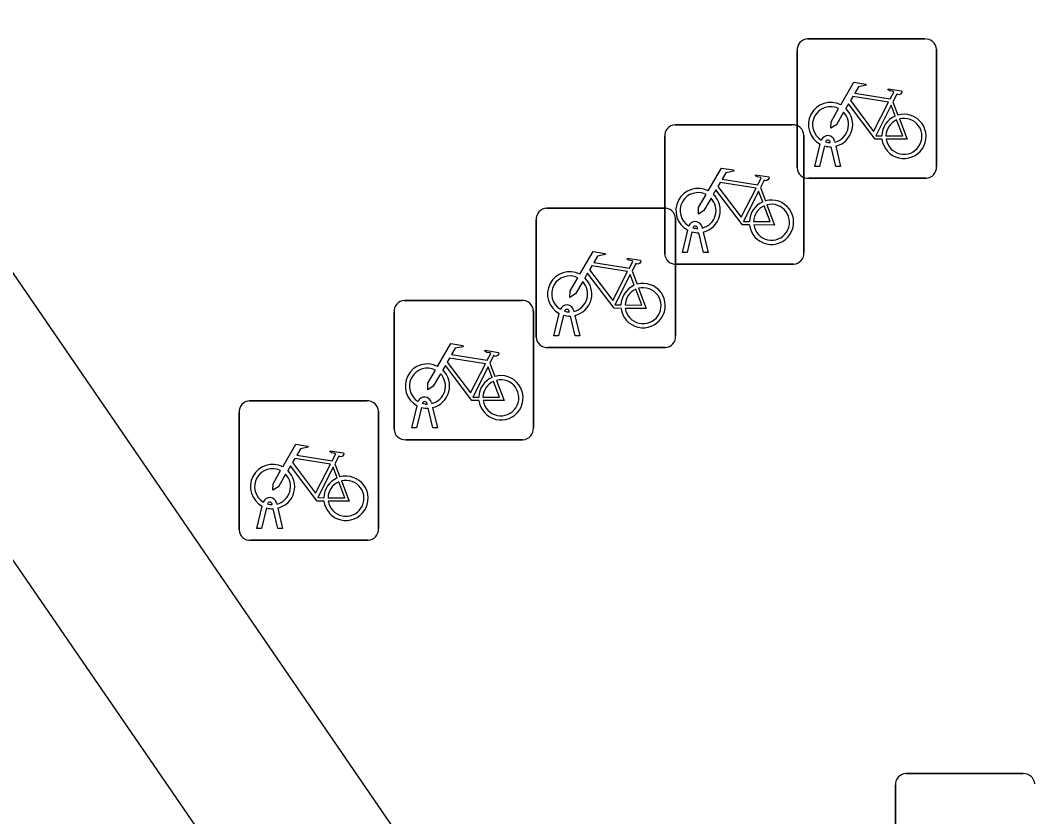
# Model space of a CAD drawing. Extents: x 158352 to 159489, y 383828 to 384597.
# Drawn here: x 158502.05 to 158509.33, y 384250.85 to 384256.57 of the extents above; entities that cross this region are included whole.
import ezdxf

# ---------------------------------------------------------------- set-up
doc = ezdxf.new("R2010")
doc.units = 0
doc.layers.add('IMGEO_Fietsenrek', color=7, linetype='Continuous')
doc.layers.add('IMGEO_Voetpad_open', color=7, linetype='Continuous')

msp = doc.modelspace()

# ---------------------------------------------------------------- linework, layer by layer
at = {"layer": 'IMGEO_Fietsenrek'}
for p, q in [((158507.6999, 384256.4325), (158508.5408, 384256.4325)), ((158508.5408, 384256.4325), (158507.6999, 384256.4325)), ((158507.6255, 384255.5079), (158507.6255, 384256.3488)), ((158507.6255, 384256.3488), (158507.6255, 384255.5079)), ((158508.6245, 384256.3581), (158508.6245, 384255.5172)), ((158508.6245, 384255.5172), (158508.6245, 384256.3581)), ((158508.3122, 384255.9822), (158508.3485, 384255.887)), ((158506.7499, 384255.8165), (158507.5908, 384255.8165)), ((158507.5908, 384255.8165), (158506.7499, 384255.8165)), ((158506.6755, 384254.8919), (158506.6755, 384255.7328)), ((158506.6755, 384255.7328), (158506.6755, 384254.8919)), ((158507.6745, 384255.7421), (158507.6745, 384254.9012)), ((158507.6745, 384254.9012), (158507.6745, 384255.7421)), ((158507.8936, 384255.7004), (158507.8954, 384255.6925)), ((158507.7525, 384255.5173), (158507.7908, 384255.6773)), ((158507.8212, 384255.6651), (158507.7859, 384255.5173)), ((158507.8629, 384255.6889), (158507.8619, 384255.6932)), ((158507.904, 384255.5173), (158507.8701, 384255.659)), ((158507.9024, 384255.6633), (158507.9374, 384255.5173)), ((158507.7859, 384255.5173), (158507.7525, 384255.5173)), ((158507.9374, 384255.5173), (158507.904, 384255.5173)), ((158508.5501, 384255.4335), (158507.7092, 384255.4335)), ((158507.7092, 384255.4335), (158508.5501, 384255.4335)), ((158507.3622, 384255.3662), (158507.3985, 384255.271)), ((158505.8289, 384255.2185), (158506.6698, 384255.2185)), ((158506.6698, 384255.2185), (158505.8289, 384255.2185)), ((158505.7545, 384254.2939), (158505.7545, 384255.1348)), ((158505.7545, 384255.1348), (158505.7545, 384254.2939)), ((158506.7535, 384255.1441), (158506.7535, 384254.3032)), ((158506.7535, 384254.3032), (158506.7535, 384255.1441)), ((158506.8025, 384254.9013), (158506.8408, 384255.0613)), ((158506.8712, 384255.0491), (158506.8359, 384254.9013)), ((158506.9129, 384255.0729), (158506.9119, 384255.0772)), ((158506.954, 384254.9013), (158506.9201, 384255.043)), ((158506.9436, 384255.0844), (158506.9454, 384255.0765)), ((158506.9524, 384255.0473), (158506.9874, 384254.9013)), ((158506.8359, 384254.9013), (158506.8025, 384254.9013)), ((158506.9874, 384254.9013), (158506.954, 384254.9013)), ((158506.4412, 384254.7682), (158506.4775, 384254.673)), ((158507.6001, 384254.8175), (158506.7592, 384254.8175)), ((158506.7592, 384254.8175), (158507.6001, 384254.8175)), ((158504.8089, 384254.5575), (158505.6498, 384254.5575)), ((158505.6498, 384254.5575), (158504.8089, 384254.5575)), ((158504.7345, 384253.6329), (158504.7345, 384254.4738)), ((158504.7345, 384254.4738), (158504.7345, 384253.6329)), ((158505.7335, 384254.4831), (158505.7335, 384253.6422)), ((158505.7335, 384253.6422), (158505.7335, 384254.4831)), ((158505.8815, 384254.3033), (158505.9198, 384254.4633)), ((158505.9919, 384254.4749), (158505.9909, 384254.4792)), ((158506.0226, 384254.4864), (158506.0244, 384254.4785)), ((158505.9502, 384254.4511), (158505.9149, 384254.3033)), ((158506.033, 384254.3033), (158505.9991, 384254.445)), ((158506.0314, 384254.4493), (158506.0664, 384254.3033)), ((158505.9149, 384254.3033), (158505.8815, 384254.3033)), ((158506.0664, 384254.3033), (158506.033, 384254.3033)), ((158506.6791, 384254.2195), (158505.8382, 384254.2195)), ((158505.8382, 384254.2195), (158506.6791, 384254.2195)), ((158505.4212, 384254.1072), (158505.4575, 384254.012)), ((158503.6979, 384253.8365), (158504.5388, 384253.8365)), ((158504.5388, 384253.8365), (158503.6979, 384253.8365)), ((158504.8615, 384253.6423), (158504.8998, 384253.8023)), ((158504.9719, 384253.8139), (158504.9709, 384253.8182)), ((158505.0026, 384253.8254), (158505.0044, 384253.8175)), ((158503.6235, 384252.9119), (158503.6235, 384253.7528)), ((158503.6235, 384253.7528), (158503.6235, 384252.9119)), ((158504.6225, 384253.7621), (158504.6225, 384252.9212)), ((158504.6225, 384252.9212), (158504.6225, 384253.7621)), ((158504.9302, 384253.7901), (158504.8949, 384253.6423)), ((158505.013, 384253.6423), (158504.9791, 384253.784)), ((158505.0114, 384253.7883), (158505.0464, 384253.6423)), ((158504.8949, 384253.6423), (158504.8615, 384253.6423)), ((158505.0464, 384253.6423), (158505.013, 384253.6423)), ((158505.6591, 384253.5585), (158504.8182, 384253.5585)), ((158504.8182, 384253.5585), (158505.6591, 384253.5585)), ((158504.3102, 384253.3862), (158504.3465, 384253.291)), ((158503.7505, 384252.9213), (158503.7888, 384253.0813)), ((158503.8609, 384253.0929), (158503.8599, 384253.0972)), ((158503.8916, 384253.1044), (158503.8934, 384253.0965)), ((158503.8192, 384253.0691), (158503.7839, 384252.9213)), ((158503.902, 384252.9213), (158503.8681, 384253.063)), ((158503.9004, 384253.0673), (158503.9354, 384252.9213)), ((158503.7839, 384252.9213), (158503.7505, 384252.9213)), ((158503.9354, 384252.9213), (158503.902, 384252.9213)), ((158504.5481, 384252.8375), (158503.7072, 384252.8375)), ((158503.7072, 384252.8375), (158504.5481, 384252.8375)), ((158508.4049, 384251.1635), (158509.2458, 384251.1635)), ((158509.2458, 384251.1635), (158508.4049, 384251.1635)), ((158508.3305, 384250.2389), (158508.3305, 384251.0798)), ((158508.3305, 384251.0798), (158508.3305, 384250.2389))]:
    msp.add_line(p, q, dxfattribs=at)
for points in [[(158507.9381, 384255.9592), (158508.0328, 384256.1227), (158508.119, 384256.1089), (158508.1207, 384256.1002), (158508.0646, 384256.0893), (158508.0384, 384256.044), (158508.2936, 384256.0032)], [(158508.2936, 384256.0032), (158508.3186, 384256.052), (158508.3135, 384256.056), (158508.2903, 384256.0597), (158508.2776, 384256.0672), (158508.2766, 384256.0703), (158508.2788, 384256.0749), (158508.3736, 384256.0598), (158508.3759, 384256.0495), (158508.3665, 384256.0371), (158508.3541, 384256.0307), (158508.3396, 384256.0369), (158508.3122, 384255.9822)], [(158508.2807, 384255.978), (158508.0239, 384256.019), (158508.0072, 384255.9902), (158508.1742, 384255.7699), (158508.2807, 384255.978)], [(158507.9588, 384255.9067), (158507.9072, 384255.8175), (158507.8673, 384255.7915), (158507.8685, 384255.839), (158507.923, 384255.9332)], [(158508.2338, 384255.7145), (158508.1841, 384255.7146), (158507.9934, 384255.9663), (158507.9744, 384255.9335)], [(158508.3287, 384255.88), (158508.2994, 384255.9568), (158508.19, 384255.7387), (158508.2327, 384255.7386)], [(158508.2627, 384255.7385), (158508.3826, 384255.7383), (158508.3394, 384255.8519)], [(158508.3592, 384255.8588), (158508.4142, 384255.7142), (158508.2641, 384255.7145)], [(158506.9881, 384255.3432), (158507.0828, 384255.5067), (158507.169, 384255.4929), (158507.1707, 384255.4842), (158507.1146, 384255.4733), (158507.0884, 384255.428), (158507.3436, 384255.3872)], [(158507.3307, 384255.362), (158507.0739, 384255.403), (158507.0572, 384255.3742), (158507.2242, 384255.1539), (158507.3307, 384255.362)], [(158507.3436, 384255.3872), (158507.3686, 384255.436), (158507.3635, 384255.44), (158507.3403, 384255.4437), (158507.3276, 384255.4512), (158507.3266, 384255.4543), (158507.3288, 384255.4589), (158507.4236, 384255.4438), (158507.4259, 384255.4335), (158507.4165, 384255.4211), (158507.4041, 384255.4147), (158507.3896, 384255.4209), (158507.3622, 384255.3662)], [(158507.2838, 384255.0985), (158507.2341, 384255.0986), (158507.0434, 384255.3503), (158507.0244, 384255.3175)], [(158507.3787, 384255.264), (158507.3494, 384255.3408), (158507.24, 384255.1227), (158507.2827, 384255.1226)], [(158507.0088, 384255.2907), (158506.9572, 384255.2015), (158506.9173, 384255.1755), (158506.9185, 384255.223), (158506.973, 384255.3172)], [(158507.3127, 384255.1225), (158507.4326, 384255.1223), (158507.3894, 384255.2359)], [(158507.4092, 384255.2428), (158507.4642, 384255.0982), (158507.3141, 384255.0985)], [(158506.0671, 384254.7452), (158506.1618, 384254.9087), (158506.248, 384254.8949), (158506.2497, 384254.8862), (158506.1936, 384254.8753), (158506.1674, 384254.83), (158506.4226, 384254.7892)], [(158506.4226, 384254.7892), (158506.4476, 384254.838), (158506.4425, 384254.842), (158506.4193, 384254.8457), (158506.4066, 384254.8532), (158506.4056, 384254.8563), (158506.4078, 384254.8609), (158506.5026, 384254.8458), (158506.5049, 384254.8355), (158506.4955, 384254.8231), (158506.4831, 384254.8167), (158506.4686, 384254.8229), (158506.4412, 384254.7682)], [(158506.3628, 384254.5005), (158506.3131, 384254.5006), (158506.1224, 384254.7523), (158506.1034, 384254.7195)], [(158506.4097, 384254.764), (158506.1529, 384254.805), (158506.1362, 384254.7762), (158506.3032, 384254.5559), (158506.4097, 384254.764)], [(158506.0878, 384254.6927), (158506.0362, 384254.6035), (158505.9963, 384254.5775), (158505.9975, 384254.625), (158506.052, 384254.7192)], [(158506.4577, 384254.666), (158506.4284, 384254.7428), (158506.319, 384254.5247), (158506.3617, 384254.5246)], [(158506.3917, 384254.5245), (158506.5116, 384254.5243), (158506.4684, 384254.6379)], [(158506.4882, 384254.6448), (158506.5432, 384254.5002), (158506.3931, 384254.5005)], [(158505.0471, 384254.0842), (158505.1418, 384254.2477), (158505.228, 384254.2339), (158505.2297, 384254.2252), (158505.1736, 384254.2143), (158505.1474, 384254.169), (158505.4026, 384254.1282)], [(158505.4026, 384254.1282), (158505.4276, 384254.177), (158505.4225, 384254.181), (158505.3993, 384254.1847), (158505.3866, 384254.1922), (158505.3856, 384254.1953), (158505.3878, 384254.1999), (158505.4826, 384254.1848), (158505.4849, 384254.1745), (158505.4755, 384254.1621), (158505.4631, 384254.1557), (158505.4486, 384254.1619), (158505.4212, 384254.1072)], [(158505.3897, 384254.103), (158505.1329, 384254.144), (158505.1162, 384254.1152), (158505.2832, 384253.8949), (158505.3897, 384254.103)], [(158505.0678, 384254.0317), (158505.0162, 384253.9425), (158504.9763, 384253.9165), (158504.9775, 384253.964), (158505.032, 384254.0582)], [(158505.3428, 384253.8395), (158505.2931, 384253.8396), (158505.1024, 384254.0913), (158505.0834, 384254.0585)], [(158505.4377, 384254.005), (158505.4084, 384254.0818), (158505.299, 384253.8637), (158505.3417, 384253.8636)], [(158505.3717, 384253.8635), (158505.4916, 384253.8633), (158505.4484, 384253.9769)], [(158505.4682, 384253.9838), (158505.5232, 384253.8392), (158505.3731, 384253.8395)], [(158503.9361, 384253.3632), (158504.0308, 384253.5267), (158504.117, 384253.5129), (158504.1187, 384253.5042), (158504.0626, 384253.4933), (158504.0364, 384253.448), (158504.2916, 384253.4072)], [(158504.2916, 384253.4072), (158504.3166, 384253.456), (158504.3115, 384253.46), (158504.2883, 384253.4637), (158504.2756, 384253.4712), (158504.2746, 384253.4743), (158504.2768, 384253.4789), (158504.3716, 384253.4638), (158504.3739, 384253.4535), (158504.3645, 384253.4411), (158504.3521, 384253.4347), (158504.3376, 384253.4409), (158504.3102, 384253.3862)], [(158504.2318, 384253.1185), (158504.1821, 384253.1186), (158503.9914, 384253.3703), (158503.9724, 384253.3375)], [(158504.2787, 384253.382), (158504.0219, 384253.423), (158504.0052, 384253.3942), (158504.1722, 384253.1739), (158504.2787, 384253.382)], [(158503.9568, 384253.3107), (158503.9052, 384253.2215), (158503.8653, 384253.1955), (158503.8665, 384253.243), (158503.921, 384253.3372)], [(158504.3267, 384253.284), (158504.2974, 384253.3608), (158504.188, 384253.1427), (158504.2307, 384253.1426)], [(158504.2607, 384253.1425), (158504.3806, 384253.1423), (158504.3374, 384253.2559)], [(158504.3572, 384253.2628), (158504.4122, 384253.1182), (158504.2621, 384253.1185)]]:
    msp.add_lwpolyline(points, dxfattribs=at)
for centre, radius, start, end in [((158507.7032, 384256.3546), 0.0779, 92.4484, 184.28452), ((158507.7032, 384256.3546), 0.0779, 92.4484, 184.28452), ((158508.5466, 384256.3548), 0.0779, 2.4484, 94.28452), ((158508.5466, 384256.3548), 0.0779, 2.4484, 94.28452), ((158507.8651, 384255.8179), 0.159, 62.67661, 242.13685), ((158507.8651, 384255.8179), 0.129, 63.31916, 238.90302), ((158507.8651, 384255.8179), 0.159, 283.5766, 46.60424), ((158507.8651, 384255.8179), 0.129, 283.60429, 43.43025), ((158508.3917, 384255.7339), 0.159, 113.3408, 178.32165), ((158508.3917, 384255.7339), 0.159, 187.0065, 105.77075), ((158508.3917, 384255.7339), 0.129, 113.92302, 177.95563), ((158508.3917, 384255.7339), 0.129, 188.67146, 104.58832), ((158506.7532, 384255.7386), 0.0779, 92.4484, 184.28452), ((158506.7532, 384255.7386), 0.0779, 92.4484, 184.28452), ((158507.5966, 384255.7388), 0.0779, 2.4484, 94.28452), ((158507.5966, 384255.7388), 0.0779, 2.4484, 94.28452), ((158507.8449, 384255.6893), 0.0499, 12.8025, 158.69338), ((158507.8449, 384255.6893), 0.0174, 12.8025, 163.45023), ((158507.8651, 384255.8179), 0.129, 253.41502, 269.02044), ((158507.8651, 384255.8179), 0.159, 253.99666, 271.78671), ((158507.7034, 384255.5112), 0.0779, 182.4484, 274.28452), ((158507.7034, 384255.5112), 0.0779, 182.4484, 274.28452), ((158508.5468, 384255.5114), 0.0779, 272.4484, 4.28452), ((158508.5468, 384255.5114), 0.0779, 272.4484, 4.28452), ((158506.9151, 384255.2019), 0.159, 62.67661, 242.13685), ((158506.9151, 384255.2019), 0.129, 63.31916, 238.90302), ((158506.9151, 384255.2019), 0.129, 283.60429, 43.43025), ((158506.9151, 384255.2019), 0.159, 283.5766, 46.60424), ((158507.4417, 384255.1179), 0.159, 113.3408, 178.32165), ((158507.4417, 384255.1179), 0.159, 187.0065, 105.77075), ((158505.8322, 384255.1406), 0.0779, 92.4484, 184.28452), ((158505.8322, 384255.1406), 0.0779, 92.4484, 184.28452), ((158506.6756, 384255.1408), 0.0779, 2.4484, 94.28452), ((158506.6756, 384255.1408), 0.0779, 2.4484, 94.28452), ((158507.4417, 384255.1179), 0.129, 113.92302, 177.95563), ((158507.4417, 384255.1179), 0.129, 188.67146, 104.58832), ((158506.8949, 384255.0733), 0.0499, 12.8025, 158.69338), ((158506.9151, 384255.2019), 0.159, 253.99666, 271.78671), ((158506.8949, 384255.0733), 0.0174, 12.8025, 163.45023), ((158506.9151, 384255.2019), 0.129, 253.41502, 269.02044), ((158507.5968, 384254.8954), 0.0779, 272.4484, 4.28452), ((158507.5968, 384254.8954), 0.0779, 272.4484, 4.28452), ((158506.7534, 384254.8952), 0.0779, 182.4484, 274.28452), ((158506.7534, 384254.8952), 0.0779, 182.4484, 274.28452), ((158505.9941, 384254.6039), 0.159, 62.67661, 242.13685), ((158505.9941, 384254.6039), 0.129, 63.31916, 238.90302), ((158505.9941, 384254.6039), 0.129, 283.60429, 43.43025), ((158505.9941, 384254.6039), 0.159, 283.5766, 46.60424), ((158506.5207, 384254.5199), 0.159, 187.0065, 105.77075), ((158506.5207, 384254.5199), 0.159, 113.3408, 178.32165), ((158506.5207, 384254.5199), 0.129, 113.92302, 177.95563), ((158506.5207, 384254.5199), 0.129, 188.67146, 104.58832), ((158504.8122, 384254.4796), 0.0779, 92.4484, 184.28452), ((158504.8122, 384254.4796), 0.0779, 92.4484, 184.28452), ((158505.6556, 384254.4798), 0.0779, 2.4484, 94.28452), ((158505.6556, 384254.4798), 0.0779, 2.4484, 94.28452), ((158505.9739, 384254.4753), 0.0499, 12.8025, 158.69338), ((158505.9739, 384254.4753), 0.0174, 12.8025, 163.45023), ((158505.9941, 384254.6039), 0.129, 253.41502, 269.02044), ((158505.9941, 384254.6039), 0.159, 253.99666, 271.78671), ((158505.8324, 384254.2972), 0.0779, 182.4484, 274.28452), ((158505.8324, 384254.2972), 0.0779, 182.4484, 274.28452), ((158506.6758, 384254.2974), 0.0779, 272.4484, 4.28452), ((158506.6758, 384254.2974), 0.0779, 272.4484, 4.28452), ((158504.9741, 384253.9429), 0.159, 62.67661, 242.13685), ((158504.9741, 384253.9429), 0.129, 63.31916, 238.90302), ((158504.9741, 384253.9429), 0.129, 283.60429, 43.43025), ((158504.9741, 384253.9429), 0.159, 283.5766, 46.60424), ((158505.5007, 384253.8589), 0.159, 113.3408, 178.32165), ((158505.5007, 384253.8589), 0.159, 187.0065, 105.77075), ((158505.5007, 384253.8589), 0.129, 113.92302, 177.95563), ((158505.5007, 384253.8589), 0.129, 188.67146, 104.58832), ((158503.7012, 384253.7586), 0.0779, 92.4484, 184.28452), ((158503.7012, 384253.7586), 0.0779, 92.4484, 184.28452), ((158504.5446, 384253.7588), 0.0779, 2.4484, 94.28452), ((158504.5446, 384253.7588), 0.0779, 2.4484, 94.28452), ((158504.9539, 384253.8143), 0.0499, 12.8025, 158.69338), ((158504.9539, 384253.8143), 0.0174, 12.8025, 163.45023), ((158504.9741, 384253.9429), 0.129, 253.41502, 269.02044), ((158504.9741, 384253.9429), 0.159, 253.99666, 271.78671), ((158504.8124, 384253.6362), 0.0779, 182.4484, 274.28452), ((158504.8124, 384253.6362), 0.0779, 182.4484, 274.28452), ((158505.6558, 384253.6364), 0.0779, 272.4484, 4.28452), ((158505.6558, 384253.6364), 0.0779, 272.4484, 4.28452), ((158503.8631, 384253.2219), 0.159, 62.67661, 242.13685), ((158503.8631, 384253.2219), 0.129, 63.31916, 238.90302), ((158503.8631, 384253.2219), 0.129, 283.60429, 43.43025), ((158503.8631, 384253.2219), 0.159, 283.5766, 46.60424), ((158504.3897, 384253.1379), 0.159, 187.0065, 105.77075), ((158504.3897, 384253.1379), 0.159, 113.3408, 178.32165), ((158504.3897, 384253.1379), 0.129, 113.92302, 177.95563), ((158504.3897, 384253.1379), 0.129, 188.67146, 104.58832), ((158503.8429, 384253.0933), 0.0499, 12.8025, 158.69338), ((158503.8429, 384253.0933), 0.0174, 12.8025, 163.45023), ((158503.8631, 384253.2219), 0.129, 253.41502, 269.02044), ((158503.8631, 384253.2219), 0.159, 253.99666, 271.78671), ((158503.7014, 384252.9152), 0.0779, 182.4484, 274.28452), ((158503.7014, 384252.9152), 0.0779, 182.4484, 274.28452), ((158504.5448, 384252.9154), 0.0779, 272.4484, 4.28452), ((158504.5448, 384252.9154), 0.0779, 272.4484, 4.28452), ((158508.4082, 384251.0856), 0.0779, 92.4484, 184.28452), ((158508.4082, 384251.0856), 0.0779, 92.4484, 184.28452), ((158509.2516, 384251.0858), 0.0779, 2.4484, 94.28452), ((158509.2516, 384251.0858), 0.0779, 2.4484, 94.28452)]:
    msp.add_arc(centre, radius, start, end, dxfattribs=at)
at = {"layer": 'IMGEO_Voetpad_open'}
for points in [[(158478.902, 384288.452), (158478.295, 384288.062), (158477.87, 384287.789), (158487.051, 384274.524), (158499.435, 384256.425), (158505.941, 384246.959)], [(158478.902, 384288.452), (158500, 384257.671), (158505.258, 384250), (158510.568, 384242.247)]]:
    msp.add_lwpolyline(points, dxfattribs=at)

doc.saveas('drawing.dxf')
